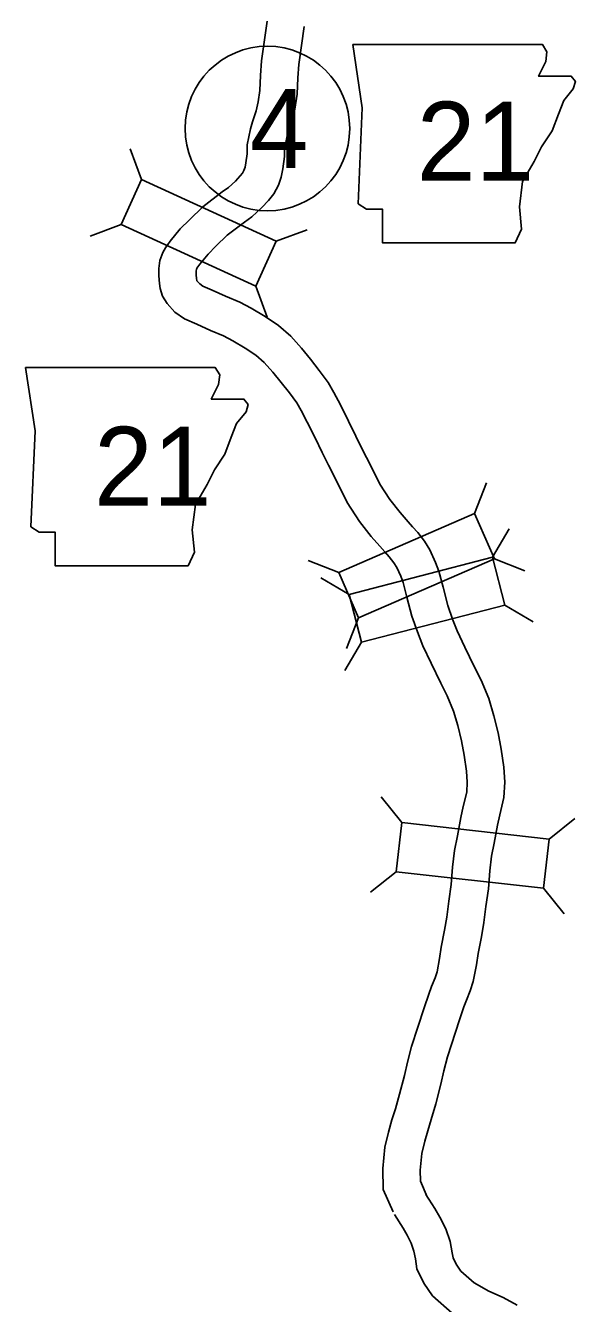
# Model space of a CAD drawing. Extents: x -939622 to -934245, y 1383184 to 1385301.
# Drawn here: x -935386.48 to -935373.25, y 1384134.97 to 1384165.72 of the extents above; entities that cross this region are included whole.
import ezdxf

# ---------------------------------------------------------------- set-up
doc = ezdxf.new("R2010")
doc.units = 0
for name, color, linetype in [('21', 7, 'Continuous'), ('27', 7, 'Continuous'), ('Level 10', 7, 'Continuous'), ('Level 20', 7, 'Continuous'), ('Level 21', 7, 'Continuous')]:
    doc.layers.add(name, color=color, linetype=linetype)

msp = doc.modelspace()

# ---------------------------------------------------------------- linework, layer by layer
at = {"layer": '21'}
msp.add_lwpolyline([(-935378.609, 1384165.262), (-935378.381, 1384163.739), (-935378.482, 1384161.43), (-935378.279, 1384161.303), (-935377.899, 1384161.303), (-935377.899, 1384160.491), (-935374.701, 1384160.491), (-935374.549, 1384160.821), (-935374.6, 1384161.353), (-935374.524, 1384161.963), (-935374.244, 1384162.445), (-935374.067, 1384162.8), (-935373.813, 1384163.181), (-935373.661, 1384163.587), (-935373.534, 1384163.917), (-935373.306, 1384164.196), (-935373.255, 1384164.373), (-935373.356, 1384164.5), (-935374.143, 1384164.5), (-935373.965, 1384164.855), (-935373.94, 1384165.084), (-935374.045, 1384165.259)], close=True, dxfattribs=at)
at = {"layer": '27'}
msp.add_circle((-935380.663, 1384163.241), 1.98, dxfattribs=at)
at = {"layer": 'Level 10'}
for points in [[(-935380.67, 1384165.822), (-935380.807, 1384164.872), (-935380.83, 1384164.513), (-935380.845, 1384164.157), (-935380.888, 1384163.879), (-935380.936, 1384163.67), (-935381.021, 1384163.403), (-935381.069, 1384163.233), (-935381.147, 1384162.85), (-935381.153, 1384162.634), (-935381.179, 1384162.418), (-935381.202, 1384162.309), (-935381.229, 1384162.23), (-935381.26, 1384162.169), (-935381.315, 1384162.104), (-935381.433, 1384161.974), (-935381.602, 1384161.82), (-935381.751, 1384161.716), (-935382.217, 1384161.355), (-935382.537, 1384161.047), (-935382.758, 1384160.823), (-935383, 1384160.529), (-935383.115, 1384160.37), (-935383.181, 1384160.254), (-935383.25, 1384160.068), (-935383.274, 1384159.872), (-935383.277, 1384159.692), (-935383.26, 1384159.515), (-935383.241, 1384159.391), (-935383.185, 1384159.209), (-935383.077, 1384159.03), (-935382.894, 1384158.825), (-935382.658, 1384158.659), (-935382.357, 1384158.529), (-935382.034, 1384158.383), (-935381.717, 1384158.249), (-935381.498, 1384158.133), (-935381.197, 1384157.953), (-935380.94, 1384157.785), (-935380.738, 1384157.607), (-935380.531, 1384157.375), (-935380.332, 1384157.128), (-935380.134, 1384156.877), (-935379.958, 1384156.636), (-935379.851, 1384156.455), (-935379.707, 1384156.177), (-935379.517, 1384155.801), (-935379.348, 1384155.448), (-935379.197, 1384155.136), (-935378.973, 1384154.701), (-935378.748, 1384154.241), (-935378.452, 1384153.783), (-935378.164, 1384153.424), (-935377.959, 1384153.187), (-935377.842, 1384153.052), (-935377.733, 1384152.936), (-935377.619, 1384152.789), (-935377.55, 1384152.68), (-935377.458, 1384152.469), (-935377.402, 1384152.313), (-935377.306, 1384151.967), (-935377.186, 1384151.503), (-935377.056, 1384151.128), (-935376.928, 1384150.795), (-935376.723, 1384150.371), (-935376.494, 1384149.897), (-935376.339, 1384149.591), (-935376.186, 1384149.222), (-935376.085, 1384148.878), (-935375.995, 1384148.508), (-935375.929, 1384148.16), (-935375.874, 1384147.778), (-935375.857, 1384147.51), (-935375.869, 1384147.272), (-935375.952, 1384146.923), (-935376.009, 1384146.659), (-935376.094, 1384146.222), (-935376.165, 1384145.871), (-935376.211, 1384145.462), (-935376.244, 1384145.045), (-935376.3, 1384144.645), (-935376.351, 1384144.261), (-935376.401, 1384143.947), (-935376.481, 1384143.541), (-935376.521, 1384143.265), (-935376.583, 1384142.947), (-935376.632, 1384142.801), (-935376.715, 1384142.591), (-935376.783, 1384142.413), (-935376.896, 1384142.079), (-935377.199, 1384141.147), (-935377.292, 1384140.777), (-935377.368, 1384140.456), (-935377.483, 1384140.003), (-935377.581, 1384139.654), (-935377.671, 1384139.383), (-935377.749, 1384139.091), (-935377.836, 1384138.726), (-935377.891, 1384138.215), (-935377.88, 1384137.709), (-935377.64, 1384137.168)], [(-935379.779, 1384165.694), (-935379.911, 1384164.778), (-935379.932, 1384164.464), (-935379.948, 1384164.069), (-935380.004, 1384163.71), (-935380.067, 1384163.432), (-935380.159, 1384163.145), (-935380.193, 1384163.021), (-935380.249, 1384162.748), (-935380.254, 1384162.568), (-935380.29, 1384162.272), (-935380.332, 1384162.069), (-935380.399, 1384161.878), (-935380.505, 1384161.667), (-935380.64, 1384161.509), (-935380.796, 1384161.337), (-935381.038, 1384161.116), (-935381.217, 1384160.991), (-935381.628, 1384160.673), (-935381.905, 1384160.407), (-935382.089, 1384160.221), (-935382.288, 1384159.978), (-935382.357, 1384159.883), (-935382.362, 1384159.873), (-935382.369, 1384159.854), (-935382.375, 1384159.81), (-935382.376, 1384159.726), (-935382.367, 1384159.627), (-935382.362, 1384159.595), (-935382.357, 1384159.578), (-935382.35, 1384159.566), (-935382.292, 1384159.502), (-935382.215, 1384159.448), (-935381.993, 1384159.352), (-935381.674, 1384159.208), (-935381.33, 1384159.063), (-935381.056, 1384158.917), (-935380.72, 1384158.716), (-935380.394, 1384158.503), (-935380.102, 1384158.246), (-935379.845, 1384157.958), (-935379.628, 1384157.69), (-935379.416, 1384157.421), (-935379.205, 1384157.13), (-935379.064, 1384156.892), (-935378.906, 1384156.588), (-935378.709, 1384156.198), (-935378.537, 1384155.838), (-935378.392, 1384155.539), (-935378.168, 1384155.105), (-935377.963, 1384154.685), (-935377.721, 1384154.31), (-935377.472, 1384154), (-935377.279, 1384153.777), (-935377.173, 1384153.655), (-935377.047, 1384153.52), (-935376.883, 1384153.308), (-935376.753, 1384153.105), (-935376.621, 1384152.801), (-935376.543, 1384152.586), (-935376.437, 1384152.2), (-935376.324, 1384151.764), (-935376.211, 1384151.437), (-935376.102, 1384151.153), (-935375.913, 1384150.763), (-935375.688, 1384150.296), (-935375.521, 1384149.968), (-935375.335, 1384149.522), (-935375.216, 1384149.11), (-935375.116, 1384148.7), (-935375.041, 1384148.309), (-935374.978, 1384147.87), (-935374.955, 1384147.514), (-935374.975, 1384147.144), (-935375.074, 1384146.724), (-935375.128, 1384146.477), (-935375.212, 1384146.047), (-935375.275, 1384145.731), (-935375.315, 1384145.376), (-935375.349, 1384144.947), (-935375.408, 1384144.523), (-935375.461, 1384144.131), (-935375.515, 1384143.79), (-935375.593, 1384143.39), (-935375.634, 1384143.113), (-935375.711, 1384142.716), (-935375.786, 1384142.494), (-935375.875, 1384142.265), (-935375.937, 1384142.106), (-935376.042, 1384141.796), (-935376.334, 1384140.899), (-935376.417, 1384140.565), (-935376.494, 1384140.242), (-935376.613, 1384139.77), (-935376.721, 1384139.39), (-935376.808, 1384139.125), (-935376.877, 1384138.87), (-935376.948, 1384138.573), (-935376.99, 1384138.177), (-935376.984, 1384137.908), (-935376.818, 1384137.533)], [(-935376.849, 1384137.59), (-935376.633, 1384137.249), (-935376.513, 1384137.045), (-935376.372, 1384136.765), (-935376.266, 1384136.456), (-935376.216, 1384136.189), (-935376.197, 1384136.069), (-935376.12, 1384135.91), (-935376.01, 1384135.748), (-935375.689, 1384135.467), (-935375.338, 1384135.265), (-935374.994, 1384135.107), (-935374.657, 1384134.929)], [(-935377.61, 1384137.11), (-935377.402, 1384136.781), (-935377.304, 1384136.614), (-935377.203, 1384136.415), (-935377.139, 1384136.226), (-935377.103, 1384136.037), (-935377.066, 1384135.797), (-935376.901, 1384135.459), (-935376.69, 1384135.148), (-935376.216, 1384134.731)]]:
    msp.add_lwpolyline(points, dxfattribs=at)
at = {"layer": 'Level 20'}
for p, q in [((-935383.689, 1384162.01), (-935383.965, 1384162.753)), ((-935384.184, 1384160.93), (-935384.926, 1384160.654)), ((-935380.449, 1384160.526), (-935379.707, 1384160.802)), ((-935380.944, 1384159.446), (-935380.668, 1384158.704)), ((-935375.68, 1384153.976), (-935375.39, 1384154.713)), ((-935375.248, 1384152.922), (-935374.846, 1384153.604)), ((-935378.947, 1384152.553), (-935379.684, 1384152.842)), ((-935375.205, 1384152.887), (-935374.468, 1384152.597)), ((-935378.698, 1384152.03), (-935379.381, 1384152.432)), ((-935374.95, 1384151.772), (-935374.268, 1384151.37)), ((-935378.473, 1384151.464), (-935378.762, 1384150.726)), ((-935378.401, 1384150.88), (-935378.803, 1384150.197)), ((-935377.431, 1384146.538), (-935377.925, 1384147.157)), ((-935373.889, 1384146.14), (-935373.27, 1384146.634)), ((-935377.563, 1384145.357), (-935378.182, 1384144.863)), ((-935374.021, 1384144.96), (-935373.527, 1384144.341))]:
    msp.add_line(p, q, dxfattribs=at)
for points in [[(-935384.184, 1384160.93), (-935380.944, 1384159.446), (-935380.449, 1384160.526), (-935383.689, 1384162.01)], [(-935375.68, 1384153.976), (-935378.947, 1384152.553), (-935378.473, 1384151.464), (-935375.205, 1384152.887)], [(-935378.401, 1384150.88), (-935374.95, 1384151.772), (-935375.248, 1384152.922), (-935378.698, 1384152.03)], [(-935377.563, 1384145.357), (-935374.021, 1384144.96), (-935373.889, 1384146.14), (-935377.431, 1384146.538)]]:
    msp.add_lwpolyline(points, close=True, dxfattribs=at)
at = {"layer": 'Level 21'}
msp.add_lwpolyline([(-935386.48, 1384157.489), (-935386.252, 1384155.967), (-935386.353, 1384153.657), (-935386.15, 1384153.53), (-935385.77, 1384153.53), (-935385.77, 1384152.718), (-935382.572, 1384152.718), (-935382.42, 1384153.048), (-935382.471, 1384153.581), (-935382.395, 1384154.19), (-935382.115, 1384154.672), (-935381.938, 1384155.028), (-935381.684, 1384155.408), (-935381.532, 1384155.814), (-935381.405, 1384156.144), (-935381.176, 1384156.423), (-935381.126, 1384156.601), (-935381.227, 1384156.728), (-935382.014, 1384156.728), (-935381.836, 1384157.083), (-935381.811, 1384157.312), (-935381.916, 1384157.487)], close=True, dxfattribs=at)

# ---------------------------------------------------------------- texts
at = {"layer": '21'}
msp.add_text('21', height=1.9008, dxfattribs=at).set_placement((-935377.071, 1384161.985))
at = {"layer": '27'}
msp.add_text('4', height=1.901, dxfattribs=at).set_placement((-935381.088, 1384162.291))
at = {"layer": 'Level 21'}
msp.add_text('21', height=1.9008, dxfattribs=at).set_placement((-935384.833, 1384154.162))

doc.saveas('drawing.dxf')
